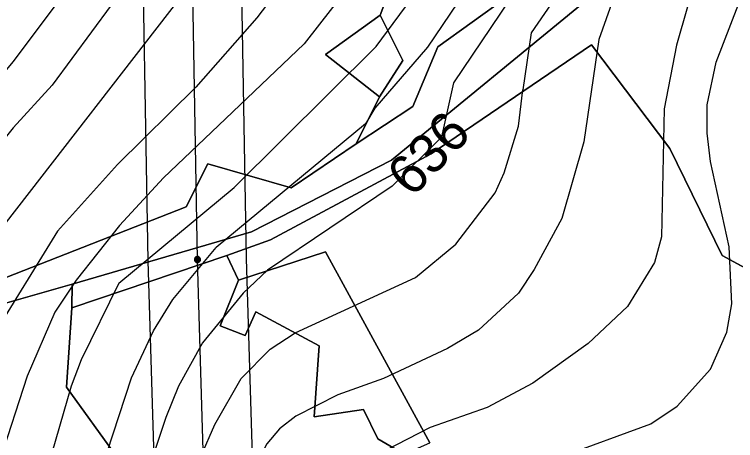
# Model space of a CAD drawing. Extents: x -709418 to -703832, y -1161719 to -1157826.
# Drawn here: x -706923.2 to -706776.5, y -1160067 to -1159980.3 of the extents above; entities that cross this region are included whole.
import ezdxf

# ---------------------------------------------------------------- set-up
doc = ezdxf.new("R2010")
doc.units = 0
for name, color, linetype in [('120_vrstevnice hlavní', 7, 'Continuous'), ('121_vrstevnice hlavní_popis', 7, 'Continuous'), ('122_vrstevnice základní', 7, 'Continuous'), ('206_TTP_KN', 7, 'Continuous'), ('210_ostatní plocha_KN', 7, 'Continuous'), ('705_el VN nadzemní_E.ON', 7, 'Continuous'), ('735_OP sítí TI', 7, 'Continuous')]:
    doc.layers.add(name, color=color, linetype=linetype)

# ---------------------------------------------------------------- blocks, each defined once
blk = doc.blocks.new('Elektro - Implicitní$0$VN4601')
for points in [[(1.23, 0), (1.22, 0.13), (1.2, 0.26), (1.17, 0.38), (1.12, 0.5), (1.06, 0.61), (0.99, 0.72), (0.91, 0.82), (0.82, 0.91), (0.72, 0.99), (0.61, 1.06), (0.5, 1.12), (0.38, 1.17), (0.26, 1.2), (0.13, 1.22), (0, 1.23), (-0.13, 1.22), (-0.26, 1.2), (-0.38, 1.17), (-0.5, 1.12), (-0.61, 1.06), (-0.72, 0.99), (-0.82, 0.91), (-0.91, 0.82), (-0.99, 0.72), (-1.06, 0.61), (-1.12, 0.5), (-1.17, 0.38), (-1.2, 0.26), (-1.22, 0.13), (-1.23, 0), (-1.22, -0.13), (-1.2, -0.26), (-1.17, -0.38), (-1.12, -0.5), (-1.06, -0.61), (-0.99, -0.72), (-0.91, -0.82), (-0.82, -0.91), (-0.72, -0.99), (-0.61, -1.06), (-0.5, -1.12), (-0.38, -1.17), (-0.26, -1.2), (-0.13, -1.22), (0, -1.23), (0.13, -1.22), (0.26, -1.2), (0.38, -1.17), (0.5, -1.12), (0.61, -1.06), (0.72, -0.99), (0.82, -0.91), (0.91, -0.82), (0.99, -0.72), (1.06, -0.61), (1.12, -0.5), (1.17, -0.38), (1.2, -0.26), (1.22, -0.13), (1.23, 0)], [(0.92, 0), (0.92, 0.1), (0.9, 0.19), (0.88, 0.28), (0.84, 0.37), (0.8, 0.46), (0.75, 0.54), (0.68, 0.62), (0.62, 0.68), (0.54, 0.74), (0.46, 0.8), (0.37, 0.84), (0.28, 0.88), (0.19, 0.9), (0.1, 0.92), (0, 0.92), (-0.1, 0.92), (-0.19, 0.9), (-0.28, 0.88), (-0.37, 0.84), (-0.46, 0.8), (-0.54, 0.74), (-0.62, 0.68), (-0.68, 0.62), (-0.75, 0.54), (-0.8, 0.46), (-0.84, 0.37), (-0.88, 0.28), (-0.9, 0.19), (-0.92, 0.1), (-0.92, 0), (-0.92, -0.1), (-0.9, -0.19), (-0.88, -0.29), (-0.84, -0.38), (-0.8, -0.46), (-0.75, -0.54), (-0.68, -0.62), (-0.62, -0.69), (-0.54, -0.75), (-0.46, -0.8), (-0.37, -0.84), (-0.28, -0.88), (-0.19, -0.9), (-0.1, -0.92), (0, -0.92), (0.1, -0.92), (0.19, -0.9), (0.28, -0.88), (0.37, -0.84), (0.46, -0.8), (0.54, -0.75), (0.62, -0.69), (0.68, -0.62), (0.75, -0.54), (0.8, -0.46), (0.84, -0.38), (0.88, -0.29), (0.9, -0.19), (0.92, -0.1), (0.92, 0)], [(0.61, 0), (0.61, 0.06), (0.6, 0.13), (0.58, 0.19), (0.56, 0.25), (0.53, 0.31), (0.5, 0.36), (0.46, 0.41), (0.41, 0.46), (0.36, 0.5), (0.31, 0.53), (0.25, 0.56), (0.19, 0.58), (0.13, 0.6), (0.06, 0.61), (0, 0.61), (-0.06, 0.61), (-0.13, 0.6), (-0.19, 0.58), (-0.25, 0.56), (-0.31, 0.53), (-0.36, 0.5), (-0.41, 0.46), (-0.46, 0.41), (-0.5, 0.36), (-0.53, 0.31), (-0.56, 0.25), (-0.58, 0.19), (-0.6, 0.13), (-0.61, 0.06), (-0.61, 0), (-0.61, -0.07), (-0.6, -0.13), (-0.58, -0.19), (-0.56, -0.25), (-0.53, -0.31), (-0.5, -0.36), (-0.46, -0.41), (-0.41, -0.46), (-0.36, -0.5), (-0.31, -0.53), (-0.25, -0.56), (-0.19, -0.58), (-0.13, -0.6), (-0.06, -0.61), (0, -0.61), (0.06, -0.61), (0.13, -0.6), (0.19, -0.58), (0.25, -0.56), (0.31, -0.53), (0.36, -0.5), (0.41, -0.46), (0.46, -0.41), (0.5, -0.36), (0.53, -0.31), (0.56, -0.25), (0.58, -0.19), (0.6, -0.13), (0.61, -0.06), (0.61, 0)], [(0.31, 0), (0.31, 0.03), (0.3, 0.06), (0.29, 0.09), (0.28, 0.12), (0.27, 0.15), (0.25, 0.18), (0.23, 0.21), (0.21, 0.23), (0.18, 0.25), (0.15, 0.27), (0.12, 0.28), (0.09, 0.29), (0.06, 0.3), (0.03, 0.31), (0, 0.31), (-0.03, 0.31), (-0.06, 0.3), (-0.09, 0.29), (-0.12, 0.28), (-0.15, 0.27), (-0.18, 0.25), (-0.21, 0.23), (-0.23, 0.21), (-0.25, 0.18), (-0.27, 0.15), (-0.28, 0.12), (-0.29, 0.09), (-0.3, 0.06), (-0.31, 0.03), (-0.31, 0), (-0.31, -0.03), (-0.3, -0.06), (-0.29, -0.1), (-0.28, -0.13), (-0.27, -0.15), (-0.25, -0.18), (-0.23, -0.21), (-0.21, -0.23), (-0.18, -0.25), (-0.15, -0.27), (-0.12, -0.28), (-0.09, -0.29), (-0.06, -0.3), (-0.03, -0.31), (0, -0.31), (0.03, -0.31), (0.06, -0.3), (0.09, -0.29), (0.12, -0.28), (0.15, -0.27), (0.18, -0.25), (0.21, -0.23), (0.23, -0.21), (0.25, -0.18), (0.27, -0.15), (0.28, -0.13), (0.29, -0.1), (0.3, -0.06), (0.31, -0.03), (0.31, 0)]]:
    blk.add_lwpolyline(points)

msp = doc.modelspace()

# ---------------------------------------------------------------- linework, layer by layer
at = {"layer": '120_vrstevnice hlavní'}
for points in [[(-706774.69, -1159924.87), (-706799.13, -1159970.58), (-706804.34, -1159985.34), (-706807.38, -1160006.17), (-706811.86, -1160021.79), (-706817.5, -1160032.2), (-706820.69, -1160036.97), (-706828.79, -1160044.5), (-706835.15, -1160048.26), (-706848.17, -1160054.33), (-706857.43, -1160057.66), (-706865.96, -1160062), (-706869.29, -1160064.6), (-706871.89, -1160067.64), (-706876.37, -1160076.46), (-706880.13, -1160097.29), (-706881.29, -1160107.71), (-706881.87, -1160132.87), (-706881.15, -1160152.55), (-706878.98, -1160167.3), (-706874.93, -1160182.63), (-706869.43, -1160198.25), (-706863.93, -1160208.67), (-706855.11, -1160218.36)], [(-706850.08, -1159968), (-706864.28, -1159986.25), (-706881.72, -1160002.84), (-706892.86, -1160013.54), (-706901.83, -1160023.23), (-706910.65, -1160034.37), (-706914.99, -1160040.88), (-706920.63, -1160053.9), (-706926.28, -1160071.26), (-706944.21, -1160137.5), (-706945.95, -1160149.65), (-706946.82, -1160161.8), (-706946.53, -1160167.59), (-706944.36, -1160179.16), (-706940.16, -1160190.73), (-706935.1, -1160202.3), (-706924.83, -1160219.66)]]:
    msp.add_lwpolyline(points, dxfattribs=at)
at = {"layer": '122_vrstevnice základní'}
for points in [[(-706901.94, -1160034.93), (-706878.5, -1160015.52), (-706849.61, -1159986.78), (-706841.37, -1159975.5), (-706821.11, -1159939.85), (-706807.38, -1159911.34), (-706797.19, -1159894.26), (-706784.64, -1159877.2), (-706766.31, -1159858.07), (-706742.37, -1159838.77), (-706703.06, -1159810.72), (-706686.98, -1159797.26), (-706669.15, -1159780.66)], [(-706661.99, -1159786.17), (-706683.4, -1159804.81), (-706723.19, -1159832.42), (-706744.52, -1159849.25), (-706769.77, -1159871.5), (-706778.88, -1159882.2), (-706787.27, -1159893.92), (-706795.37, -1159907.52), (-706806.65, -1159930.95), (-706831.53, -1159975.5), (-706839.2, -1159986.93), (-706849.9, -1159999.37), (-706851.78, -1160002.55), (-706882.16, -1160027.72)], [(-706836.28, -1160005.21), (-706833.85, -1159994.16), (-706822.42, -1159977.24), (-706813.45, -1159962.48), (-706793.49, -1159924.87), (-706791.9, -1159921.84), (-706782.65, -1159906.17), (-706771.22, -1159890.16), (-706757.47, -1159872.95), (-706745.33, -1159860.51), (-706733.18, -1159849.8), (-706722.04, -1159841.12), (-706703.81, -1159828.83), (-706688.1, -1159817.93), (-706675.8, -1159808.84), (-706663.54, -1159798.55)], [(-706664.92, -1159809.65), (-706676.56, -1159818.59), (-706701.5, -1159837.65), (-706715.38, -1159846.91), (-706730.72, -1159858.77), (-706745.33, -1159872.95), (-706758.2, -1159886.98), (-706770.35, -1159902.31), (-706779.46, -1159917.35), (-706788.72, -1159934.42), (-706814.03, -1159978.1), (-706818.08, -1159984.03), (-706819.82, -1159995.6)], [(-706848.67, -1159942.59), (-706855.83, -1159954.29), (-706864.75, -1159968.89), (-706873.9, -1159980.95), (-706886.33, -1159995.04), (-706902.24, -1160010.83), (-706914.42, -1160024.39), (-706927.87, -1160046.09), (-706936.26, -1160072.12), (-706941.46, -1160093.82), (-706948.84, -1160119.85), (-706952.89, -1160137.21), (-706956.22, -1160158.62), (-706956.65, -1160170.77), (-706955.21, -1160186.97), (-706952.46, -1160199.12), (-706951.01, -1160203.17), (-706943.2, -1160219.37)], [(-706959.11, -1160221.4), (-706962, -1160213.58), (-706965.33, -1160200.57), (-706967.64, -1160184.95), (-706968.37, -1160169.32), (-706966.92, -1160156.31), (-706960.99, -1160127.67), (-706950.72, -1160088.61), (-706948.26, -1160075.59), (-706943.92, -1160059.97), (-706940.88, -1160051.87), (-706932.49, -1160034.52), (-706927.43, -1160025.84), (-706886.93, -1159973.54), (-706878.46, -1159961.35), (-706872.34, -1159951.47)], [(-706984.57, -1160228.63), (-706989.34, -1160211.27), (-706990.79, -1160198.54), (-706991.22, -1160182.92), (-706990.64, -1160175.11), (-706988.33, -1160162.09), (-706976.9, -1160112.62), (-706976.03, -1160104.81), (-706972.71, -1160089.19), (-706966.78, -1160068.36), (-706961.14, -1160052.45), (-706949.13, -1160026.42), (-706941.92, -1160013.46), (-706933.62, -1160002.09), (-706923.47, -1159989.92), (-706906, -1159966.65), (-706899.72, -1159957.09)], [(-706892.81, -1159962.06), (-706903.5, -1159978.38), (-706915.53, -1159994.68), (-706923.46, -1160003.38), (-706931.74, -1160013.58), (-706937.41, -1160022.08), (-706948.12, -1160047.53), (-706960.85, -1160084.27), (-706969.52, -1160125.93), (-706971.69, -1160136.34), (-706977.48, -1160176.27), (-706978.2, -1160185.81), (-706976.9, -1160202.88), (-706975.17, -1160213.3), (-706969.81, -1160230.65)], [(-706784.09, -1159970.87), (-706788.57, -1159986.49), (-706791.03, -1159999.51), (-706791.61, -1160025.55), (-706793.06, -1160030.75), (-706798.55, -1160039.72), (-706806.51, -1160047.24), (-706817.79, -1160055.34), (-706827.05, -1160060.26), (-706838.62, -1160064.31), (-706847.88, -1160069.08), (-706854.1, -1160074.29), (-706858.29, -1160079.21), (-706861.19, -1160083.69), (-706863.64, -1160089.19), (-706866.1, -1160097.58), (-706867.12, -1160113.2), (-706866.97, -1160128.82), (-706862.2, -1160165.27), (-706858.29, -1160186.1), (-706856.12, -1160193.91), (-706852.36, -1160203.31), (-706847.16, -1160210.4), (-706840.36, -1160216.19)], [(-706812.3, -1160070.39), (-706793.78, -1160063.59), (-706788.43, -1160059.97), (-706781.63, -1160052.45), (-706778.3, -1160044.93), (-706777.29, -1160039.14), (-706777.87, -1160027.57), (-706781.63, -1160010.22), (-706782.35, -1160004.43), (-706782.35, -1159998.64), (-706780.47, -1159989.97), (-706775.99, -1159978.39)], [(-706871.02, -1160218.79), (-706881.29, -1160207.51), (-706884.47, -1160201.72), (-706886.21, -1160195.94), (-706887.37, -1160187.26), (-706890.84, -1160169.9), (-706891.99, -1160158.33), (-706892.14, -1160143.29), (-706891.42, -1160130.56), (-706890.98, -1160098.74), (-706888.38, -1160079.64), (-706885.2, -1160070.1), (-706882.45, -1160063.73), (-706877.1, -1160054.33), (-706871.17, -1160048.4), (-706866.1, -1160045.07), (-706841.66, -1160033.79), (-706833.41, -1160026.99), (-706825.46, -1160016.58), (-706823.58, -1160012.53), (-706820.69, -1160002.98), (-706819.82, -1159995.6)], [(-706836.28, -1160005.21), (-706846.36, -1160015.24), (-706871.74, -1160032.34), (-706876.66, -1160036.97), (-706884.91, -1160047.1), (-706889.83, -1160055.92), (-706892.43, -1160062.29), (-706897.93, -1160079.07), (-706900.53, -1160089.48), (-706902.84, -1160103.37), (-706907.76, -1160124.2), (-706909.79, -1160148.5), (-706908.05, -1160169.03), (-706904.29, -1160181.76), (-706897.93, -1160197.67), (-706892.72, -1160207.22), (-706888.52, -1160213.58), (-706883.32, -1160219.95)], [(-706900.24, -1160216.91), (-706906.89, -1160207.8), (-706912.97, -1160196.23), (-706916.3, -1160187.55), (-706918.61, -1160178.87), (-706920.49, -1160167.3), (-706920.63, -1160155.73), (-706919.91, -1160143.29), (-706913.84, -1160105.1), (-706909.35, -1160089.19), (-706905.59, -1160073.28), (-706899.37, -1160054.19), (-706894.89, -1160044.64), (-706890.98, -1160038.28), (-706882.16, -1160027.72)], [(-706901.94, -1160034.93), (-706909.64, -1160050.57), (-706911.67, -1160055.92), (-706919.48, -1160083.12), (-706924.69, -1160107.42), (-706928.45, -1160121.3), (-706933.65, -1160152.55), (-706933.8, -1160162.38), (-706929.02, -1160186.68), (-706925.84, -1160197.09), (-706920.78, -1160207.51), (-706914.27, -1160217.78)]]:
    msp.add_lwpolyline(points, dxfattribs=at)
at = {"layer": '206_TTP_KN'}
for p, q in [((-706839.78, -1159956.24), (-706848.84, -1159980.43)), ((-706848.84, -1159980.43), (-706839.78, -1159956.24)), ((-706795.97, -1159957.2), (-706837.07, -1159986.88)), ((-706848.84, -1159980.43), (-706859.91, -1159988.42)), ((-706844.21, -1159989.64), (-706848.84, -1159980.43)), ((-706837.07, -1159986.88), (-706842.14, -1159999.01)), ((-706859.91, -1159988.42), (-706848.95, -1159997.02)), ((-706848.95, -1159997.02), (-706844.21, -1159989.64)), ((-706848.95, -1159997.02), (-706853.7, -1160006.58)), ((-706853.7, -1160006.58), (-706848.95, -1159997.02)), ((-706842.14, -1159999.01), (-706853.7, -1160006.58)), ((-706853.7, -1160006.58), (-706866.9, -1160015.57)), ((-706883.88, -1160010.64), (-706888.24, -1160019.42)), ((-706866.9, -1160015.57), (-706883.88, -1160010.64)), ((-706888.24, -1160019.42), (-706938.32, -1160039.05)), ((-706911.53, -1160039.99), (-706880.01, -1160029.35)), ((-706880.01, -1160029.35), (-706877.6, -1160034.38)), ((-706877.6, -1160034.38), (-706881.37, -1160043.66)), ((-706912.58, -1160056.1), (-706911.53, -1160039.99)), ((-706876.3, -1160045.61), (-706874.11, -1160040.82)), ((-706874.11, -1160040.82), (-706861.21, -1160047.68)), ((-706881.37, -1160043.66), (-706876.3, -1160045.61)), ((-706861.21, -1160047.68), (-706862.21, -1160062.16)), ((-706901.77, -1160071.15), (-706912.58, -1160056.1)), ((-706862.21, -1160062.16), (-706852.17, -1160060.68)), ((-706852.17, -1160060.68), (-706849.28, -1160066.65)), ((-706849.28, -1160066.65), (-706843.92, -1160069.75))]:
    msp.add_line(p, q, dxfattribs=at)
for points in [[(-706880.01, -1160029.35), (-706871.13, -1160026.17), (-706838.42, -1160008.63), (-706805.83, -1159986.45), (-706789.91, -1160007.58), (-706779.28, -1160029.3), (-706762.33, -1160038.58), (-706750.24, -1160040.54), (-706734.82, -1160031.16), (-706723.98, -1160014.43), (-706726.47, -1160010.72), (-706736.79, -1159993.59), (-706740.17, -1159975.04), (-706740.64, -1159966.83), (-706732.96, -1159956.26), (-706732.76, -1159942.52), (-706711.1, -1159940.48), (-706676.68, -1159957.85), (-706658.49, -1159982.41), (-706646.02, -1159972.96), (-706616.23, -1159950.1), (-706610.48, -1159954.44)], [(-706602.86, -1159998.09), (-706616.23, -1160014.56), (-706663.47, -1160049.09), (-706679.84, -1160066.66), (-706699.29, -1160080.68), (-706726.53, -1160101.47), (-706754.45, -1160120.61), (-706770.29, -1160119.18), (-706784.69, -1160100.22), (-706801.46, -1160110.57), (-706813.59, -1160082.88), (-706841.1, -1160090.8), (-706846.05, -1160078.57), (-706843.92, -1160069.75), (-706838.73, -1160067.43), (-706859.9, -1160028.56), (-706877.6, -1160034.38), (-706880.01, -1160029.35)]]:
    msp.add_lwpolyline(points, dxfattribs=at)
at = {"layer": '210_ostatní plocha_KN'}
for p, q in [((-706767.6, -1159945.07), (-706846.53, -1160009.92)), ((-706846.53, -1160009.92), (-706767.6, -1159945.07)), ((-706837.07, -1159986.88), (-706795.97, -1159957.2)), ((-706859.91, -1159988.42), (-706848.84, -1159980.43)), ((-706848.84, -1159980.43), (-706844.21, -1159989.64)), ((-706842.14, -1159999.01), (-706837.07, -1159986.88)), ((-706805.83, -1159986.45), (-706838.42, -1160008.63)), ((-706789.91, -1160007.58), (-706805.83, -1159986.45)), ((-706848.95, -1159997.02), (-706859.91, -1159988.42)), ((-706844.21, -1159989.64), (-706848.95, -1159997.02)), ((-706853.7, -1160006.58), (-706842.14, -1159999.01)), ((-706866.9, -1160015.57), (-706853.7, -1160006.58)), ((-706779.28, -1160029.3), (-706789.91, -1160007.58)), ((-706838.42, -1160008.63), (-706871.13, -1160026.17)), ((-706888.24, -1160019.42), (-706883.88, -1160010.64)), ((-706883.88, -1160010.64), (-706866.9, -1160015.57)), ((-706846.53, -1160009.92), (-706875.01, -1160024.54)), ((-706875.01, -1160024.54), (-706846.53, -1160009.92)), ((-706938.32, -1160039.05), (-706888.24, -1160019.42)), ((-706875.01, -1160024.54), (-706911.45, -1160035.14)), ((-706911.45, -1160035.14), (-706875.01, -1160024.54)), ((-706871.13, -1160026.17), (-706880.01, -1160029.35)), ((-706880.01, -1160029.35), (-706911.53, -1160039.99)), ((-706877.6, -1160034.38), (-706859.9, -1160028.56)), ((-706859.9, -1160028.56), (-706838.73, -1160067.43)), ((-706762.33, -1160038.58), (-706779.28, -1160029.3)), ((-706911.45, -1160035.14), (-706939.61, -1160043.24)), ((-706939.61, -1160043.24), (-706911.45, -1160035.14)), ((-706911.45, -1160035.14), (-706911.53, -1160039.99)), ((-706911.53, -1160039.99), (-706911.45, -1160035.14)), ((-706881.37, -1160043.66), (-706877.6, -1160034.38)), ((-706911.53, -1160039.99), (-706912.58, -1160056.1)), ((-706874.11, -1160040.82), (-706876.3, -1160045.61)), ((-706861.21, -1160047.68), (-706874.11, -1160040.82)), ((-706876.3, -1160045.61), (-706881.37, -1160043.66)), ((-706862.21, -1160062.16), (-706861.21, -1160047.68)), ((-706912.58, -1160056.1), (-706901.77, -1160071.15)), ((-706852.17, -1160060.68), (-706862.21, -1160062.16)), ((-706849.28, -1160066.65), (-706852.17, -1160060.68)), ((-706843.92, -1160069.75), (-706849.28, -1160066.65))]:
    msp.add_line(p, q, dxfattribs=at)
at = {"layer": '705_el VN nadzemní_E.ON'}
msp.add_lwpolyline([(-706880.73, -1160218.11), (-706883.24, -1160121.67), (-706885.97, -1160030.15), (-706888.81, -1159867.66), (-706890.66, -1159770.11), (-706893.19, -1159670.63), (-706895.78, -1159542.24), (-706897.96, -1159421.41), (-706883.28, -1159376.25), (-706867.82, -1159329.09), (-706796.05, -1159208.33), (-706732.4, -1159102.13), (-706682.71, -1159018.58)], dxfattribs=at)
at = {"layer": '735_OP sítí TI'}
for points in [[(-706890.9, -1160211.71), (-706893.24, -1160121.95), (-706895.97, -1160030.39), (-706898.81, -1159867.84), (-706900.66, -1159770.33), (-706903.19, -1159670.86), (-706905.78, -1159542.43), (-706907.99, -1159419.91), (-706892.79, -1159373.15), (-706876.98, -1159324.93), (-706804.64, -1159203.21), (-706740.99, -1159097), (-706691.31, -1159013.46)], [(-706870.8, -1160215.44), (-706873.24, -1160121.39), (-706875.97, -1160029.91), (-706878.81, -1159867.48), (-706880.66, -1159769.89), (-706883.19, -1159670.4), (-706885.78, -1159542.05), (-706887.93, -1159422.91), (-706873.77, -1159379.35), (-706858.66, -1159333.25), (-706787.46, -1159213.45), (-706723.81, -1159107.26), (-706674.12, -1159023.69)]]:
    msp.add_lwpolyline(points, dxfattribs=at)

# ---------------------------------------------------------------- block references
at = {"layer": '705_el VN nadzemní_E.ON', "xscale": 0.4999999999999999, "yscale": 0.49999999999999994, "rotation": -89.14143610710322}
msp.add_blockref('Elektro - Implicitní$0$VN4601', (-706885.97, -1160030.15), dxfattribs=at)

# ---------------------------------------------------------------- texts
at = {"layer": '121_vrstevnice hlavní_popis'}
msp.add_text('636', height=8, rotation=46.3953, dxfattribs=at).set_placement((-706842.29, -1160017.72))

doc.saveas('drawing.dxf')
